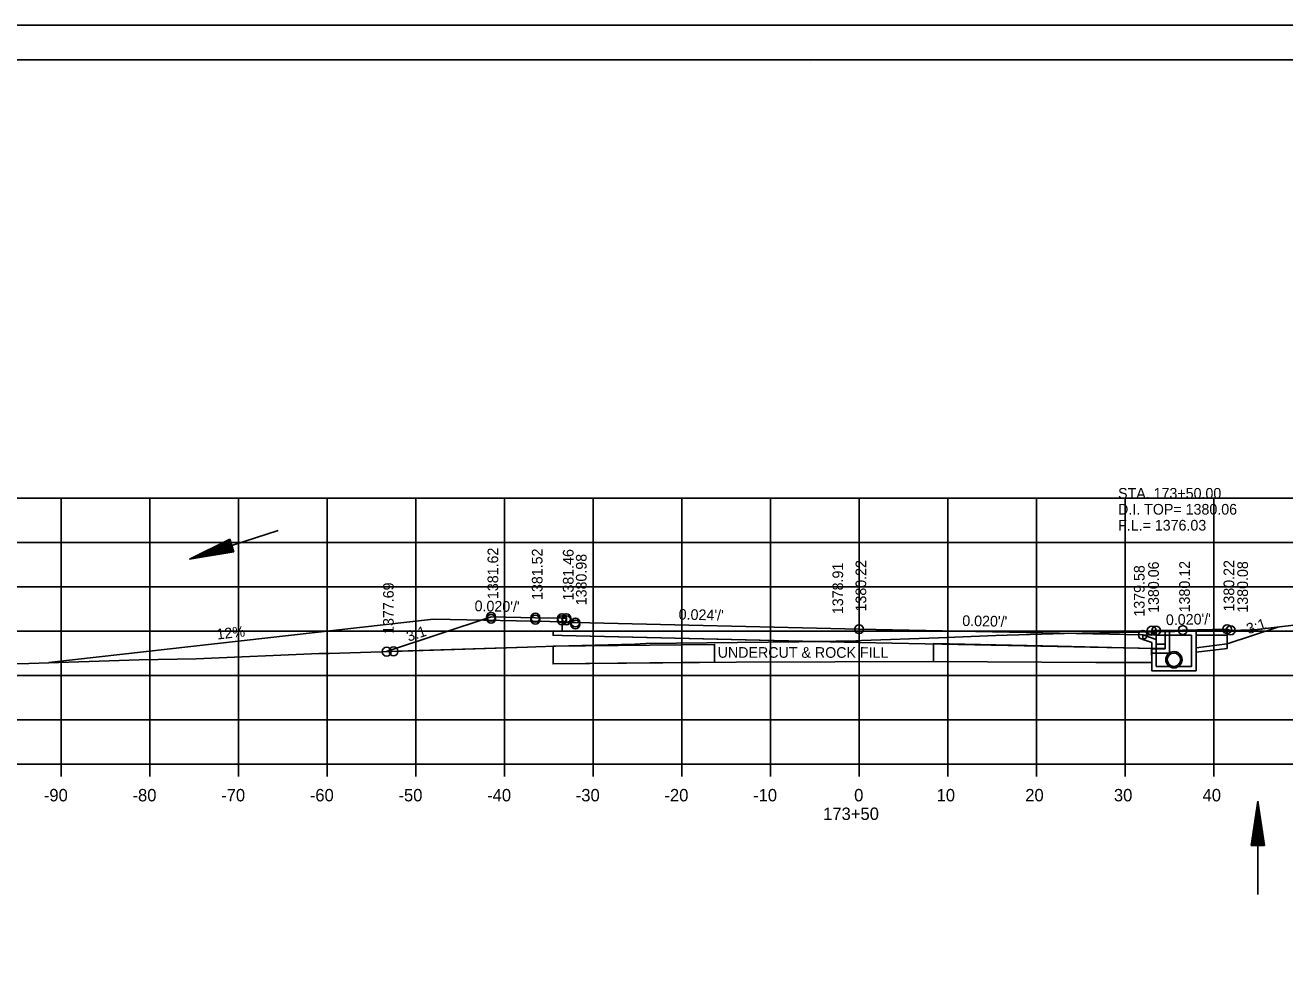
# Model space of a CAD drawing. Extents: x 1374311 to 1383814, y 384102 to 406278.
# Drawn here: x 1382546 to 1382688.1, y 396145.3 to 396251.5 of the extents above; entities that cross this region are included whole.
import ezdxf

# ---------------------------------------------------------------- set-up
doc = ezdxf.new("R2010")
doc.units = 0
for name, color, linetype in [('R_Axis', 7, 'Continuous'), ('R_Axis Annot', 7, 'Continuous'), ('R_Border', 7, 'Continuous'), ('R_Draft', 7, 'Continuous'), ('R_Exist Surface', 7, 'Continuous'), ('R_Fin Surface', 7, 'Continuous'), ('R_Grid', 7, 'Continuous'), ('R_No Plot', 7, 'Continuous'), ('R_Water', 7, 'Continuous'), ('R_Water Annot', 7, 'Continuous'), ('R_Xsect Elev', 7, 'Continuous'), ('R_Xsect Slope', 7, 'Continuous')]:
    doc.layers.add(name, color=color, linetype=linetype)

msp = doc.modelspace()

# ---------------------------------------------------------------- linework, layer by layer
at = {"layer": 'R_Axis'}
for p, q in [((1382500.07, 396168.19), (1382780.07, 396168.19)), ((1382550.07, 396166.79), (1382550.07, 396168.19)), ((1382560.07, 396166.79), (1382560.07, 396168.19)), ((1382570.07, 396166.79), (1382570.07, 396168.19)), ((1382580.07, 396166.79), (1382580.07, 396168.19)), ((1382590.07, 396166.79), (1382590.07, 396168.19)), ((1382600.07, 396166.79), (1382600.07, 396168.19)), ((1382610.07, 396166.79), (1382610.07, 396168.19)), ((1382620.07, 396166.79), (1382620.07, 396168.19)), ((1382630.07, 396166.79), (1382630.07, 396168.19)), ((1382640.07, 396166.79), (1382640.07, 396168.19)), ((1382650.07, 396166.79), (1382650.07, 396168.19)), ((1382660.07, 396166.79), (1382660.07, 396168.19)), ((1382670.07, 396166.79), (1382670.07, 396168.19)), ((1382680.07, 396166.79), (1382680.07, 396168.19))]:
    msp.add_line(p, q, dxfattribs=at)
at = {"layer": 'R_Border'}
for p, q in [((1382482.07, 396247.65), (1382798.25, 396247.65)), ((1382634.59, 396247.39), (1382634.59, 396247.39)), ((1382634.59, 396247.39), (1382634.59, 396247.39))]:
    msp.add_line(p, q, dxfattribs=at)
at = {"layer": 'R_Draft'}
for p, q in [((1382569.08, 396193.58), (1382564.56, 396191.32)), ((1382569.12, 396193.46), (1382565.35, 396191.58)), ((1382569.16, 396193.34), (1382566.17, 396191.84)), ((1382569.2, 396193.22), (1382566.96, 396192.1)), ((1382569.24, 396193.1), (1382567.77, 396192.36)), ((1382569.39, 396192.63), (1382567.77, 396192.36)), ((1382569.28, 396192.97), (1382568.56, 396192.62)), ((1382569.35, 396192.75), (1382568.56, 396192.62)), ((1382569.55, 396192.15), (1382569.08, 396193.58)), ((1382569.55, 396192.15), (1382564.56, 396191.32)), ((1382569.51, 396192.27), (1382565.35, 396191.58)), ((1382569.47, 396192.39), (1382566.17, 396191.84)), ((1382569.43, 396192.51), (1382566.96, 396192.1)), ((1382592.07, 396184.54), (1382548.69, 396179.65)), ((1382592.07, 396184.54), (1382607.07, 396184.24)), ((1382684.3, 396159.01), (1382685.05, 396164.01)), ((1382684.43, 396159.01), (1382685.05, 396163.17)), ((1382685.8, 396159.01), (1382685.05, 396164.01)), ((1382685.68, 396159.01), (1382685.05, 396163.17)), ((1382684.56, 396159.01), (1382685.05, 396162.31)), ((1382684.68, 396159.01), (1382685.05, 396161.48)), ((1382685.55, 396159.01), (1382685.05, 396162.31)), ((1382685.43, 396159.01), (1382685.05, 396161.48)), ((1382684.81, 396159.01), (1382685.05, 396160.63)), ((1382685.3, 396159.01), (1382685.05, 396160.63)), ((1382685.8, 396159.01), (1382684.3, 396159.01)), ((1382684.94, 396159.01), (1382685.05, 396159.8)), ((1382685.17, 396159.01), (1382685.05, 396159.8))]:
    msp.add_line(p, q, dxfattribs=at)
at = {"layer": 'R_Exist Surface'}
for p, q in [((1382675.64, 396180.89), (1382675.89, 396180.85)), ((1382675.64, 396179.05), (1382675.89, 396179.02))]:
    msp.add_line(p, q, dxfattribs=at)
msp.add_lwpolyline([(1382540.69, 396179.38), (1382546.43, 396179.54), (1382558.87, 396179.94), (1382565.3, 396180.07), (1382579.18, 396180.66), (1382580.31, 396180.68), (1382602.67, 396181.39), (1382603.6, 396181.42), (1382605.84, 396181.5), (1382614.77, 396181.71), (1382616.01, 396181.78), (1382633.26, 396181.99), (1382639.72, 396182.1), (1382639.95, 396182.1), (1382640.34, 396182.12), (1382649.04, 396182.44), (1382655.51, 396182.7), (1382663.25, 396182.94), (1382683.14, 396183.3), (1382684.17, 396183.33), (1382684.98, 396183.37), (1382689.42, 396183.91)], dxfattribs=at)
msp.add_circle((1382675.58, 396179.97), 0.917, dxfattribs=at)
at = {"layer": 'R_Fin Surface'}
for points in [[(1382586.78, 396180.88), (1382598.56, 396184.81), (1382603.56, 396184.71), (1382606.56, 396184.65), (1382607.06, 396184.65), (1382607.07, 396184.15), (1382608.07, 396184.17), (1382640.07, 396183.41), (1382672.07, 396182.77), (1382673.07, 396182.75), (1382673.08, 396183.25), (1382673.58, 396183.25), (1382676.58, 396183.31), (1382681.58, 396183.41), (1382681.98, 396183.28)], [(1382586.78, 396180.88), (1382586.78, 396180.88), (1382598.56, 396184.81), (1382598.56, 396184.81), (1382603.56, 396184.71), (1382606.56, 396184.65), (1382606.56, 396184.65), (1382606.56, 396184.65), (1382607.06, 396184.65), (1382607.07, 396184.15), (1382607.07, 396184.15), (1382608.07, 396184.17), (1382640.07, 396183.41), (1382640.07, 396183.41), (1382672.07, 396182.77), (1382672.07, 396182.77), (1382672.07, 396182.77), (1382673.07, 396182.75), (1382673.08, 396183.25), (1382673.08, 396183.25), (1382673.58, 396183.25), (1382676.58, 396183.31), (1382676.58, 396183.31), (1382676.58, 396183.31), (1382681.58, 396183.41), (1382681.98, 396183.28), (1382681.98, 396183.28)], [(1382673.58, 396183.25), (1382673.59, 396181.72), (1382674.59, 396181.72), (1382674.58, 396181.22), (1382673.58, 396181.24), (1382640.07, 396181.91), (1382606.56, 396182.71), (1382605.56, 396182.73), (1382605.57, 396183.23), (1382606.57, 396183.19), (1382606.56, 396184.65)], [(1382605.56, 396181.51), (1382605.56, 396179.5), (1382626.21, 396179.71), (1382648.46, 396179.76)]]:
    msp.add_lwpolyline(points, dxfattribs=at)
for points in [[(1382605.56, 396181.51), (1382623.77, 396181.69), (1382623.77, 396179.69), (1382605.56, 396179.5)], [(1382648.48, 396181.71), (1382648.46, 396179.76), (1382666.78, 396179.67), (1382673.08, 396179.64), (1382673.07, 396181.25), (1382662.51, 396181.49), (1382648.49, 396181.79)]]:
    msp.add_lwpolyline(points, close=True, dxfattribs=at)
at = {"layer": 'R_Grid'}
for p, q in [((1382500.07, 396198.19), (1382780.07, 396198.19)), ((1382550.07, 396168.19), (1382550.07, 396198.19)), ((1382560.07, 396168.19), (1382560.07, 396198.19)), ((1382570.07, 396168.19), (1382570.07, 396198.19)), ((1382580.07, 396168.19), (1382580.07, 396198.19)), ((1382590.07, 396168.19), (1382590.07, 396198.19)), ((1382600.07, 396168.19), (1382600.07, 396198.19)), ((1382610.07, 396168.19), (1382610.07, 396198.19)), ((1382620.07, 396168.19), (1382620.07, 396198.19)), ((1382630.07, 396168.19), (1382630.07, 396198.19)), ((1382640.07, 396168.19), (1382640.07, 396198.19)), ((1382650.07, 396168.19), (1382650.07, 396198.19)), ((1382660.07, 396168.19), (1382660.07, 396198.19)), ((1382670.07, 396168.19), (1382670.07, 396198.19)), ((1382680.07, 396168.19), (1382680.07, 396198.19)), ((1382500.07, 396193.19), (1382780.07, 396193.19)), ((1382500.07, 396188.19), (1382780.07, 396188.19)), ((1382500.07, 396183.19), (1382780.07, 396183.19)), ((1382500.07, 396178.19), (1382780.07, 396178.19)), ((1382500.07, 396173.19), (1382780.07, 396173.19)), ((1382500.07, 396168.19), (1382780.07, 396168.19))]:
    msp.add_line(p, q, dxfattribs=at)
at = {"layer": 'R_No Plot'}
msp.add_line((1382469.67, 396251.55), (1382803, 396251.55), dxfattribs=at)
for points in [[(1382469.66, 396251.55), (1382803, 396251.55), (1382803, 396038.21), (1382469.66, 396038.21)], [(1382715.99, 396247.65), (1382715.99, 396237.77), (1382751.72, 396237.77), (1382751.72, 396234.85), (1382774.92, 396234.85), (1382774.92, 396210.52), (1382798.25, 396210.52), (1382798.25, 396042.19), (1382482.07, 396042.19), (1382482.07, 396247.65)], [(1382586.78, 396180.88), (1382602.67, 396181.39), (1382603.6, 396181.42), (1382605.84, 396181.5), (1382614.77, 396181.71), (1382616.01, 396181.78), (1382633.26, 396181.99), (1382635.16, 396182.03), (1382606.56, 396182.71), (1382605.56, 396182.73), (1382605.57, 396183.23), (1382606.57, 396183.19), (1382606.56, 396184.65), (1382603.56, 396184.71), (1382598.56, 396184.81), (1382586.78, 396180.88)], [(1382635.16, 396182.03), (1382639.72, 396182.1), (1382639.95, 396182.1), (1382640.34, 396182.12), (1382649.04, 396182.44), (1382655.51, 396182.7), (1382663.25, 396182.94), (1382673.58, 396183.13), (1382673.59, 396181.72), (1382674.59, 396181.72), (1382674.58, 396181.22), (1382673.58, 396181.24), (1382640.07, 396181.91)], [(1382673.58, 396183.13), (1382681.98, 396183.28), (1382681.58, 396183.41), (1382676.58, 396183.31), (1382673.58, 396183.25)]]:
    msp.add_lwpolyline(points, close=True, dxfattribs=at)
for centre in [(1382598.56, 396184.81), (1382598.56, 396184.81), (1382598.56, 396184.58), (1382603.56, 396184.71), (1382603.56, 396184.71), (1382603.56, 396184.48), (1382606.56, 396184.65), (1382606.56, 396184.42), (1382607.06, 396184.65), (1382607.06, 396184.65), (1382607.06, 396184.42), (1382608.07, 396184.17), (1382608.07, 396184.17), (1382608.07, 396183.94), (1382640.07, 396183.41), (1382640.07, 396183.41), (1382640.07, 396183.41), (1382672.07, 396182.77), (1382672.07, 396182.77), (1382672.07, 396182.77), (1382673.08, 396183.25), (1382673.08, 396183.25), (1382673.08, 396183.25), (1382673.58, 396183.25), (1382673.58, 396183.25), (1382676.58, 396183.31), (1382676.58, 396183.31), (1382676.58, 396183.31), (1382681.58, 396183.41), (1382681.58, 396183.41), (1382681.58, 396183.41), (1382681.98, 396183.28), (1382681.98, 396183.28), (1382681.98, 396183.28), (1382586.78, 396180.88), (1382586.78, 396180.88), (1382586.78, 396180.88), (1382586.78, 396180.88), (1382587.56, 396180.91), (1382587.56, 396180.91)]:
    msp.add_circle(centre, 0.5, dxfattribs=at)
at = {"layer": 'R_Water'}
for p, q in [((1382574.55, 396194.56), (1382564.56, 396191.32)), ((1382672.08, 396182.77), (1382673.58, 396182.25)), ((1382673.25, 396183.09), (1382673.33, 396183.25)), ((1382673.25, 396183.09), (1382673.58, 396182.75)), ((1382678.08, 396183.25), (1382673.33, 396183.25)), ((1382677.58, 396182.75), (1382673.58, 396182.75)), ((1382677.58, 396181.75), (1382677.58, 396182.75)), ((1382678.08, 396181.75), (1382678.08, 396183.25)), ((1382681.59, 396181.25), (1382681.59, 396183.25)), ((1382672.08, 396182.24), (1382673.08, 396181.9)), ((1382673.08, 396181.75), (1382673.08, 396181.9)), ((1382673.58, 396181.75), (1382673.58, 396182.25)), ((1382678.09, 396180.82), (1382681.59, 396181.25)), ((1382675.64, 396180.72), (1382675.89, 396180.68)), ((1382675.64, 396179.22), (1382675.89, 396179.18)), ((1382685.05, 396153.5), (1382685.05, 396164.01))]:
    msp.add_line(p, q, dxfattribs=at)
for points in [[(1382672.08, 396182.24), (1382672.08, 396182.77)], [(1382675.09, 396183.24), (1382675.09, 396180.71), (1382673.09, 396180.71), (1382673.09, 396181.21), (1382674.59, 396181.21), (1382674.59, 396183.23)], [(1382678.08, 396181.32), (1382681.59, 396181.75), (1382687.29, 396183.65)], [(1382678.08, 396183.25), (1382679.59, 396183.25), (1382681.59, 396183.25)], [(1382678.08, 396182.75), (1382679.59, 396182.75), (1382681.59, 396182.75)], [(1382678.08, 396181.75), (1382678.08, 396178.72), (1382675.58, 396178.72), (1382673.08, 396178.72), (1382673.08, 396181.75)], [(1382677.58, 396181.75), (1382677.58, 396179.22), (1382675.58, 396179.22), (1382673.58, 396179.22), (1382673.58, 396181.75)]]:
    msp.add_lwpolyline(points, dxfattribs=at)
msp.add_circle((1382675.58, 396179.97), 0.75, dxfattribs=at)

# ---------------------------------------------------------------- texts
at = {"layer": 'R_Axis Annot'}
for s, p in [('-90', (1382548.11, 396163.99)), ('-80', (1382558.11, 396163.99)), ('-70', (1382568.11, 396163.99)), ('-60', (1382578.11, 396163.99)), ('-50', (1382588.11, 396163.99)), ('-40', (1382598.11, 396163.99)), ('-30', (1382608.11, 396163.99)), ('-20', (1382618.11, 396163.99)), ('-10', (1382628.11, 396163.99)), ('0', (1382639.51, 396163.99)), ('10', (1382648.81, 396163.99)), ('20', (1382658.81, 396163.99)), ('30', (1382668.81, 396163.99)), ('40', (1382678.81, 396163.99)), ('173+50', (1382636.01, 396161.89))]:
    msp.add_text(s, height=1.4, dxfattribs=at).set_placement(p)
at = {"layer": 'R_Draft'}
msp.add_text('12%', height=1.2, rotation=6.428, dxfattribs=at).set_placement((1382567.67, 396182.24))
at = {"layer": 'R_Fin Surface'}
msp.add_text('UNDERCUT & ROCK FILL', height=1.2, rotation=359.9804, dxfattribs=at).set_placement((1382624.12, 396180.19))
at = {"layer": 'R_Water Annot'}
for s, p in [('STA. 173+50.00', (1382669.28, 396198.14)), ('D.I. TOP= 1380.06', (1382669.28, 396196.34)), ('F.L.= 1376.03', (1382669.28, 396194.54))]:
    msp.add_text(s, height=1.2, dxfattribs=at).set_placement(p)
at = {"layer": 'R_Xsect Elev'}
for s, p in [('1381.62', (1382599.36, 396186.81)), ('1381.52', (1382604.36, 396186.71)), ('1381.46', (1382607.86, 396186.65)), ('1380.98', (1382609.33, 396186.11)), ('1380.22', (1382640.87, 396185.41)), ('1380.22', (1382682.38, 396185.41)), ('1378.91', (1382638.27, 396185.11)), ('1379.58', (1382672.27, 396184.83)), ('1380.06', (1382673.88, 396185.25)), ('1380.12', (1382677.38, 396185.31)), ('1380.08', (1382683.93, 396185.28)), ('1377.69', (1382587.58, 396182.88))]:
    msp.add_text(s, height=1.2, rotation=90, dxfattribs=at).set_placement(p)
at = {"layer": 'R_Xsect Slope'}
for s, rotation, p in [("0.020'/'", 358.8542, (1382596.69, 396185.45)), ("0.024'/'", 358.6355, (1382619.71, 396184.5)), ("0.020'/'", 358.8542, (1382651.7, 396183.78)), ("0.020'/'", 1.1458, (1382674.69, 396183.87)), ('3:1', 18.4349, (1382683.99, 396182.83)), ('3:1', 18.4349, (1382589.25, 396181.99))]:
    msp.add_text(s, height=1.2, rotation=rotation, dxfattribs=at).set_placement(p)

doc.saveas('drawing.dxf')
